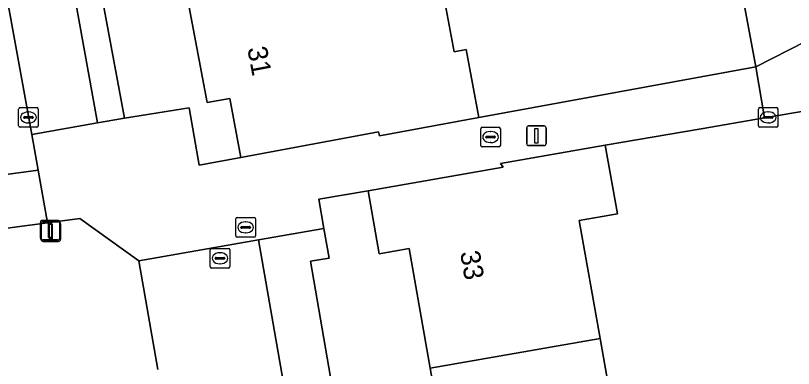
# Model space of a CAD drawing. Extents: x 157793 to 159380, y 380877 to 382313.
# Drawn here: x 158791.04 to 158830.7, y 381643.37 to 381661.37 of the extents above; entities that cross this region are included whole.
import ezdxf

# ---------------------------------------------------------------- set-up
doc = ezdxf.new("R2010")
doc.units = 0
for name, color, linetype in [('IMGEO_Erf', 7, 'Continuous'), ('IMGEO_Groenvoorziening', 7, 'Continuous'), ('IMGEO_Kolk', 7, 'Continuous'), ('IMGEO_Lichtmast', 7, 'Continuous'), ('IMGEO_Muur', 7, 'Continuous'), ('IMGEO_Pand', 7, 'Continuous'), ('IMGEO_Pand_nummerreeks', 7, 'Continuous'), ('IMGEO_Rijbaan_lokaal_open', 7, 'Continuous'), ('IMGEO_Rioolput', 7, 'Continuous'), ('IMGEO_Voetpad_halfverhard', 7, 'Continuous'), ('IMGEO_Voetpad_open', 7, 'Continuous')]:
    doc.layers.add(name, color=color, linetype=linetype)

msp = doc.modelspace()

# ---------------------------------------------------------------- linework, layer by layer
at = {"layer": 'IMGEO_Erf'}
for points in [[(158812.272, 381665.527), (158813.398, 381659.516), (158814.013, 381659.631), (158814.661, 381656.173), (158828.773, 381658.761), (158826.671, 381670.08)], [(158794.333, 381668.306), (158796.598, 381656.133), (158799.883, 381656.666), (158800.392, 381653.732), (158802.528, 381654.124), (158801.962, 381657.145), (158800.805, 381656.928), (158799.638, 381663.161)], [(158834.014, 381656.96), (158829.228, 381656.143), (158825.984, 381655.589), (158821.104, 381654.757), (158821.72, 381651.253), (158819.78, 381650.911), (158820.838, 381644.895), (158821.928, 381638.695), (158823.113, 381638.904), (158823.154, 381638.67), (158826.273, 381639.218), (158826.765, 381636.417), (158823.647, 381635.869), (158824.231, 381632.549), (158825.37, 381626.074), (158824.881, 381625.988), (158825.412, 381622.971), (158820.994, 381622.194), (158821.241, 381620.787), (158819.981, 381618.763), (158822.29, 381617.148)], [(158788.398, 381615.367), (158794.645, 381616.466), (158800.882, 381617.563), (158807.106, 381618.658), (158813.618, 381619.803), (158815.222, 381622.092), (158816.827, 381624.382), (158815.656, 381631.041), (158814.606, 381637.008), (158813.339, 381636.785), (158813.312, 381636.94), (158812.18, 381643.373), (158811.105, 381649.485), (158809.584, 381649.217), (158809.019, 381652.43), (158806.497, 381652), (158806.763, 381650.499), (158807.028, 381649), (158806.078, 381648.833), (158808.295, 381635.912), (158809.293, 381636.09), (158810.479, 381629.32), (158806.657, 381623.864), (158782.893, 381619.584)]]:
    msp.add_lwpolyline(points, dxfattribs=at)
at = {"layer": 'IMGEO_Groenvoorziening'}
for points in [[(158829.591, 381670.574), (158826.671, 381670.08), (158828.773, 381658.761), (158833.915, 381661.369)], [(158774.883, 381653.995), (158780.423, 381654.988), (158786.008, 381652.656), (158792.185, 381653.473), (158791.865, 381655.295), (158790.195, 381664.477)], [(158798.289, 381643.312), (158797.321, 381648.864), (158794.325, 381651.023), (158792.666, 381650.801), (158785.58, 381649.853), (158784.629, 381650.257), (158781.258, 381651.691), (158780.118, 381652.176), (158775.414, 381651.344), (158779.984, 381626.646), (158785.922, 381627.69), (158788.111, 381628.075)]]:
    msp.add_lwpolyline(points, dxfattribs=at)
at = {"layer": 'IMGEO_Kolk'}
for p, q in [((158791.198, 381655.745), (158791.198, 381656.597)), ((158791.273, 381656.671), (158792.125, 381656.671)), ((158791.686, 381656.451), (158791.711, 381656.451)), ((158792.199, 381656.597), (158792.199, 381655.745)), ((158828.907, 381655.748), (158828.907, 381656.6)), ((158828.982, 381656.674), (158829.834, 381656.674)), ((158829.395, 381656.454), (158829.42, 381656.454)), ((158829.908, 381656.6), (158829.908, 381655.748)), ((158791.457, 381656.165), (158791.457, 381656.177)), ((158791.895, 381656.128), (158791.497, 381656.128)), ((158791.5, 381656.214), (158791.898, 381656.214)), ((158791.941, 381656.177), (158791.941, 381656.165)), ((158829.166, 381656.168), (158829.166, 381656.18)), ((158829.604, 381656.131), (158829.206, 381656.131)), ((158829.209, 381656.217), (158829.607, 381656.217)), ((158829.65, 381656.18), (158829.65, 381656.168)), ((158792.125, 381655.671), (158791.273, 381655.671)), ((158791.709, 381655.891), (158791.684, 381655.891)), ((158814.828, 381655.671), (158815.68, 381655.671)), ((158829.834, 381655.674), (158828.982, 381655.674)), ((158829.418, 381655.894), (158829.393, 381655.894)), ((158814.753, 381654.745), (158814.753, 381655.597)), ((158815.241, 381655.451), (158815.266, 381655.451)), ((158815.754, 381655.597), (158815.754, 381654.745)), ((158815.012, 381655.165), (158815.012, 381655.177)), ((158815.45, 381655.128), (158815.052, 381655.128)), ((158815.055, 381655.214), (158815.453, 381655.214)), ((158815.264, 381654.891), (158815.239, 381654.891)), ((158815.496, 381655.177), (158815.496, 381655.165)), ((158815.68, 381654.671), (158814.828, 381654.671))]:
    msp.add_line(p, q, dxfattribs=at)
for points in [[(158791.198, 381655.745), (158791.198, 381656.597)], [(158791.273, 381656.671), (158792.125, 381656.671)], [(158792.199, 381656.597), (158792.199, 381655.745)], [(158828.907, 381655.748), (158828.907, 381656.6)], [(158828.982, 381656.674), (158829.834, 381656.674)], [(158829.908, 381656.6), (158829.908, 381655.748)], [(158792.125, 381655.671), (158791.273, 381655.671)], [(158814.828, 381655.671), (158815.68, 381655.671)], [(158829.834, 381655.674), (158828.982, 381655.674)], [(158814.753, 381654.745), (158814.753, 381655.597)], [(158815.754, 381655.597), (158815.754, 381654.745)], [(158815.68, 381654.671), (158814.828, 381654.671)]]:
    msp.add_lwpolyline(points, dxfattribs=at)
for centre, radius, start, end in [((158791.275, 381656.595), 0.0765, 91.552, 178.448), ((158791.275, 381656.595), 0.0765, 91.552, 178.448), ((158792.123, 381656.595), 0.0765, 1.552, 88.448), ((158792.123, 381656.595), 0.0765, 1.552, 88.448), ((158828.984, 381656.598), 0.0765, 91.552, 178.448), ((158828.984, 381656.598), 0.0765, 91.552, 178.448), ((158829.832, 381656.598), 0.0765, 1.552, 88.448), ((158829.832, 381656.598), 0.0765, 1.552, 88.448), ((158791.497, 381656.174), 0.0403, 85.8775, 175.7526), ((158791.494, 381656.164), 0.0366, 178.938, 274.7102), ((158791.898, 381656.171), 0.043, 264.8664, 352.4533), ((158791.902, 381656.176), 0.0386, 1.7309, 96.639), ((158829.206, 381656.177), 0.0403, 85.8775, 175.7526), ((158829.203, 381656.167), 0.0366, 178.938, 274.7102), ((158829.607, 381656.174), 0.043, 264.8664, 352.4533), ((158829.611, 381656.179), 0.0386, 1.7309, 96.639), ((158791.275, 381655.747), 0.0765, 181.552, 268.448), ((158791.275, 381655.747), 0.0765, 181.552, 268.448), ((158792.123, 381655.747), 0.0765, 271.552, 358.448), ((158792.123, 381655.747), 0.0765, 271.552, 358.448), ((158814.83, 381655.595), 0.0765, 91.552, 178.448), ((158814.83, 381655.595), 0.0765, 91.552, 178.448), ((158815.678, 381655.595), 0.0765, 1.552, 88.448), ((158815.678, 381655.595), 0.0765, 1.552, 88.448), ((158828.984, 381655.75), 0.0765, 181.552, 268.448), ((158828.984, 381655.75), 0.0765, 181.552, 268.448), ((158829.832, 381655.75), 0.0765, 271.552, 358.448), ((158829.832, 381655.75), 0.0765, 271.552, 358.448), ((158815.052, 381655.174), 0.0403, 85.8775, 175.7526), ((158815.049, 381655.164), 0.0366, 178.938, 274.7102), ((158815.453, 381655.171), 0.043, 264.8664, 352.4533), ((158815.457, 381655.176), 0.0386, 1.7309, 96.639), ((158814.83, 381654.747), 0.0765, 181.552, 268.448), ((158814.83, 381654.747), 0.0765, 181.552, 268.448), ((158815.678, 381654.747), 0.0765, 271.552, 358.448), ((158815.678, 381654.747), 0.0765, 271.552, 358.448)]:
    msp.add_arc(centre, radius, start, end, dxfattribs=at)
for centre, major_axis, ratio, start_param, end_param in [((158791.685, 381656.171), (-0.387, 0.002), 0.722429, 4.712389, 7.853982), ((158791.71, 381656.171), (-0.39, 0.002), 0.717154, 1.570796, 4.712389), ((158829.394, 381656.174), (-0.387, 0.002), 0.722429, 4.712389, 7.853982), ((158829.419, 381656.174), (-0.39, 0.002), 0.717154, 1.570796, 4.712389), ((158815.24, 381655.171), (-0.387, 0.002), 0.722429, 4.712389, 7.853982), ((158815.265, 381655.171), (-0.39, 0.002), 0.717154, 1.570796, 4.712389)]:
    msp.add_ellipse(centre, major_axis=major_axis, ratio=ratio, start_param=start_param, end_param=end_param, dxfattribs=at)
at = {"layer": 'IMGEO_Lichtmast'}
for p, q in [((158817.197, 381655.735), (158817.987, 381655.735)), ((158817.987, 381655.735), (158817.197, 381655.735)), ((158817.097, 381654.835), (158817.097, 381655.635)), ((158817.097, 381655.635), (158817.097, 381654.835)), ((158818.087, 381655.635), (158818.087, 381654.835)), ((158818.087, 381654.835), (158818.087, 381655.635)), ((158817.987, 381654.735), (158817.197, 381654.735)), ((158817.197, 381654.735), (158817.987, 381654.735)), ((158792.405, 381650.919), (158793.195, 381650.919)), ((158793.195, 381650.919), (158792.405, 381650.919)), ((158792.305, 381650.019), (158792.305, 381650.819)), ((158792.305, 381650.819), (158792.305, 381650.019)), ((158792.342, 381649.95), (158792.342, 381650.75)), ((158792.342, 381650.75), (158792.342, 381649.95)), ((158792.442, 381650.85), (158793.232, 381650.85)), ((158793.232, 381650.85), (158792.442, 381650.85)), ((158793.295, 381650.819), (158793.295, 381650.019)), ((158793.295, 381650.019), (158793.295, 381650.819)), ((158793.332, 381650.75), (158793.332, 381649.95)), ((158793.332, 381649.95), (158793.332, 381650.75)), ((158793.195, 381649.919), (158792.405, 381649.919)), ((158792.405, 381649.919), (158793.195, 381649.919)), ((158793.232, 381649.85), (158792.442, 381649.85)), ((158792.442, 381649.85), (158793.232, 381649.85))]:
    msp.add_line(p, q, dxfattribs=at)
for points in [[(158817.517, 381655.61), (158817.667, 381655.61), (158817.667, 381654.86), (158817.517, 381654.86), (158817.517, 381655.61)], [(158792.725, 381650.794), (158792.875, 381650.794), (158792.875, 381650.044), (158792.725, 381650.044), (158792.725, 381650.794)], [(158792.762, 381650.725), (158792.912, 381650.725), (158792.912, 381649.975), (158792.762, 381649.975), (158792.762, 381650.725)]]:
    msp.add_lwpolyline(points, dxfattribs=at)
for centre, start, end in [((158817.197, 381655.635), 90, 180), ((158817.197, 381655.635), 90, 180), ((158817.987, 381655.635), 0, 90), ((158817.987, 381655.635), 360, 90), ((158817.197, 381654.835), 180, 270), ((158817.197, 381654.835), 180, 270), ((158817.987, 381654.835), 270, 0), ((158817.987, 381654.835), 270, 0), ((158792.405, 381650.819), 90, 180), ((158792.405, 381650.819), 90, 180), ((158793.195, 381650.819), 0, 90), ((158793.195, 381650.819), 360, 90), ((158792.442, 381650.75), 90, 180), ((158792.442, 381650.75), 90, 180), ((158793.232, 381650.75), 0, 90), ((158793.232, 381650.75), 360, 90), ((158792.405, 381650.019), 180, 270), ((158792.405, 381650.019), 180, 270), ((158792.442, 381649.95), 180, 270), ((158792.442, 381649.95), 180, 270), ((158793.195, 381650.019), 270, 0), ((158793.195, 381650.019), 270, 0), ((158793.232, 381649.95), 270, 0), ((158793.232, 381649.95), 270, 0)]:
    msp.add_arc(centre, 0.1, start, end, dxfattribs=at)
at = {"layer": 'IMGEO_Muur'}
for points in [[(158814.661, 381656.173), (158828.773, 381658.761)], [(158825.984, 381655.589), (158821.104, 381654.757)]]:
    msp.add_lwpolyline(points, dxfattribs=at)
at = {"layer": 'IMGEO_Pand'}
for points in [[(158808.533, 381664.827), (158799.638, 381663.161), (158800.805, 381656.928), (158801.962, 381657.145), (158802.528, 381654.124), (158809.547, 381655.439), (158809.587, 381655.224), (158814.661, 381656.173), (158814.013, 381659.631), (158813.398, 381659.516), (158812.272, 381665.527)], [(158820.838, 381644.895), (158819.78, 381650.911), (158821.72, 381651.253), (158821.104, 381654.757), (158815.756, 381653.817), (158815.903, 381653.641), (158809.019, 381652.43), (158809.584, 381649.217), (158811.105, 381649.485), (158812.18, 381643.373)], [(158820.838, 381644.895), (158812.18, 381643.373), (158813.312, 381636.94), (158823.154, 381638.67), (158823.113, 381638.904), (158821.928, 381638.695)]]:
    msp.add_lwpolyline(points, close=True, dxfattribs=at)
at = {"layer": 'IMGEO_Rijbaan_lokaal_open'}
for points in [[(158790.195, 381664.477), (158791.865, 381655.295), (158795.215, 381655.896), (158793.125, 381667.488), (158792.682, 381667.379), (158789.086, 381686.717)], [(158803.428, 381649.934), (158797.321, 381648.864), (158798.289, 381643.312)], [(158806.549, 381632.01), (158803.428, 381649.934)]]:
    msp.add_lwpolyline(points, dxfattribs=at)
at = {"layer": 'IMGEO_Rioolput'}
for p, q in [((158802.268, 381650.138), (158802.268, 381650.99)), ((158802.343, 381651.064), (158803.195, 381651.064)), ((158803.269, 381650.99), (158803.269, 381650.138)), ((158802.527, 381650.558), (158802.527, 381650.57)), ((158802.965, 381650.521), (158802.567, 381650.521)), ((158802.57, 381650.607), (158802.968, 381650.607)), ((158802.756, 381650.844), (158802.781, 381650.844)), ((158803.011, 381650.57), (158803.011, 381650.558)), ((158802.779, 381650.284), (158802.754, 381650.284)), ((158803.195, 381650.064), (158802.343, 381650.064)), ((158800.96, 381648.56), (158800.96, 381649.412)), ((158801.035, 381649.486), (158801.887, 381649.486)), ((158801.961, 381649.412), (158801.961, 381648.56)), ((158801.219, 381648.98), (158801.219, 381648.992)), ((158801.657, 381648.943), (158801.259, 381648.943)), ((158801.262, 381649.029), (158801.66, 381649.029)), ((158801.448, 381649.266), (158801.473, 381649.266)), ((158801.703, 381648.992), (158801.703, 381648.98)), ((158801.471, 381648.706), (158801.446, 381648.706)), ((158801.887, 381648.486), (158801.035, 381648.486))]:
    msp.add_line(p, q, dxfattribs=at)
for points in [[(158802.268, 381650.138), (158802.268, 381650.99)], [(158802.343, 381651.064), (158803.195, 381651.064)], [(158803.269, 381650.99), (158803.269, 381650.138)], [(158803.195, 381650.064), (158802.343, 381650.064)], [(158800.96, 381648.56), (158800.96, 381649.412)], [(158801.035, 381649.486), (158801.887, 381649.486)], [(158801.961, 381649.412), (158801.961, 381648.56)], [(158801.887, 381648.486), (158801.035, 381648.486)]]:
    msp.add_lwpolyline(points, dxfattribs=at)
for centre, radius, start, end in [((158802.345, 381650.988), 0.0765, 91.552, 178.448), ((158802.345, 381650.988), 0.0765, 91.552, 178.448), ((158803.193, 381650.988), 0.0765, 1.552, 88.448), ((158803.193, 381650.988), 0.0765, 1.552, 88.448), ((158802.567, 381650.567), 0.0403, 85.8775, 175.7526), ((158802.564, 381650.557), 0.0366, 178.938, 274.7102), ((158802.968, 381650.564), 0.043, 264.8664, 352.4533), ((158802.972, 381650.569), 0.0386, 1.7309, 96.639), ((158802.345, 381650.14), 0.0765, 181.552, 268.448), ((158802.345, 381650.14), 0.0765, 181.552, 268.448), ((158803.193, 381650.14), 0.0765, 271.552, 358.448), ((158803.193, 381650.14), 0.0765, 271.552, 358.448), ((158801.037, 381649.41), 0.0765, 91.552, 178.448), ((158801.037, 381649.41), 0.0765, 91.552, 178.448), ((158801.885, 381649.41), 0.0765, 1.552, 88.448), ((158801.885, 381649.41), 0.0765, 1.552, 88.448), ((158801.259, 381648.989), 0.0403, 85.8775, 175.7526), ((158801.256, 381648.979), 0.0366, 178.938, 274.7102), ((158801.66, 381648.986), 0.043, 264.8664, 352.4533), ((158801.664, 381648.991), 0.0386, 1.7309, 96.639), ((158801.037, 381648.562), 0.0765, 181.552, 268.448), ((158801.037, 381648.562), 0.0765, 181.552, 268.448), ((158801.885, 381648.562), 0.0765, 271.552, 358.448), ((158801.885, 381648.562), 0.0765, 271.552, 358.448)]:
    msp.add_arc(centre, radius, start, end, dxfattribs=at)
for centre, major_axis, ratio, start_param, end_param in [((158802.755, 381650.564), (-0.387, 0.002), 0.722429, 4.712389, 7.853982), ((158802.78, 381650.564), (-0.39, 0.002), 0.717154, 1.570796, 4.712389), ((158801.447, 381648.986), (-0.387, 0.002), 0.722429, 4.712389, 7.853982), ((158801.472, 381648.986), (-0.39, 0.002), 0.717154, 1.570796, 4.712389)]:
    msp.add_ellipse(centre, major_axis=major_axis, ratio=ratio, start_param=start_param, end_param=end_param, dxfattribs=at)
at = {"layer": 'IMGEO_Voetpad_halfverhard'}
msp.add_lwpolyline([(158833.915, 381661.369), (158828.773, 381658.761), (158829.228, 381656.143), (158834.014, 381656.96), (158833.68, 381658.547), (158836.599, 381657.973)], dxfattribs=at)
at = {"layer": 'IMGEO_Voetpad_open'}
for points in [[(158794.333, 381668.306), (158793.407, 381668.133), (158789.873, 381686.864), (158789.086, 381686.717), (158792.682, 381667.379), (158793.125, 381667.488), (158795.215, 381655.896), (158796.598, 381656.133)], [(158806.497, 381652), (158809.019, 381652.43), (158815.903, 381653.641), (158815.756, 381653.817), (158821.104, 381654.757), (158825.984, 381655.589), (158829.228, 381656.143), (158828.773, 381658.761), (158814.661, 381656.173), (158809.587, 381655.224), (158809.547, 381655.439), (158802.528, 381654.124), (158800.392, 381653.732), (158799.883, 381656.666), (158796.598, 381656.133), (158795.215, 381655.896), (158791.865, 381655.295), (158792.185, 381653.473), (158792.666, 381650.801), (158794.325, 381651.023), (158797.321, 381648.864), (158803.428, 381649.934), (158806.763, 381650.499)]]:
    msp.add_lwpolyline(points, close=True, dxfattribs=at)
for points in [[(158779.022, 381626.48), (158779.984, 381626.646), (158775.414, 381651.344), (158780.118, 381652.176), (158781.258, 381651.691), (158784.629, 381650.257), (158785.58, 381649.853), (158792.666, 381650.801), (158792.185, 381653.473), (158786.008, 381652.656), (158780.423, 381654.988)], [(158801.61, 381624.991), (158781.003, 381621.243), (158781.497, 381618.466), (158782.893, 381619.584), (158806.657, 381623.864), (158810.479, 381629.32), (158809.293, 381636.09), (158808.295, 381635.912), (158806.078, 381648.833), (158807.028, 381649), (158806.763, 381650.499)], [(158806.763, 381650.499), (158803.428, 381649.934), (158806.549, 381632.01)]]:
    msp.add_lwpolyline(points, dxfattribs=at)

# ---------------------------------------------------------------- texts
at = {"layer": 'IMGEO_Pand_nummerreeks'}
for s, rotation, p in [('31', 280.6059, (158802.85, 381659.7)), ('33', 279.9758, (158813.698, 381649.286))]:
    msp.add_text(s, height=1, rotation=rotation, dxfattribs=at).set_placement(p)

doc.saveas('drawing.dxf')
